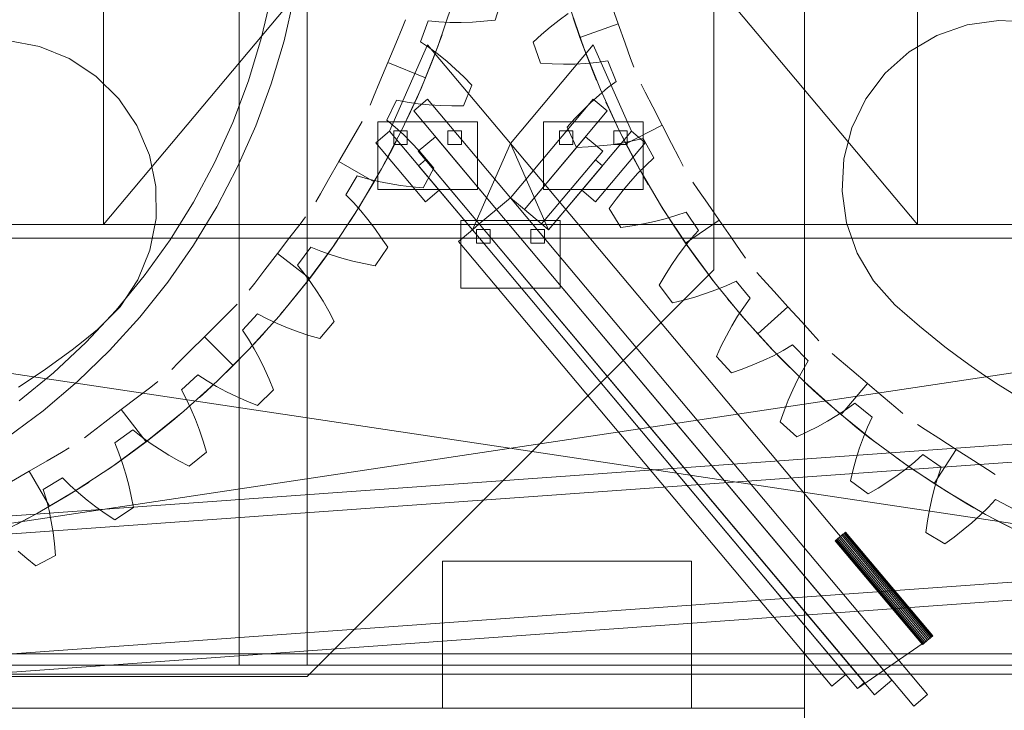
# Model space of a CAD drawing. Header units: millimetres. Extents: x -2233 to 61924, y -68080 to 6847.
# Tile 768 of 1022: x 24633 to 25068, y 1295 to 1601. Entities that reach past the tile are written whole.
import ezdxf

# ---------------------------------------------------------------- set-up
doc = ezdxf.new("R2010")
doc.units = ezdxf.units.MM
for name, color, linetype, lineweight in [('COTAS_P', 1, 'Continuous', 0), ('lateral_briquetadora', 7, 'Continuous', 0), ('lateral_C05', 7, 'Continuous', 0)]:
    doc.layers.add(name, color=color, linetype=linetype, lineweight=lineweight)
doc.dimstyles.new('R19_100', dxfattribs={"dimtxt": 250, "dimasz": 150, "dimexe": 150, "dimexo": 80, "dimgap": 100, "dimtad": 1, "dimtih": 1, "dimtoh": 1, "dimdsep": 46, "dimcen": 0.09, "dimadec": 0, "dimazin": 0, "dimtfac": 1, "dimtdec": 4, "dimtofl": 0, "dimtmove": 0, "dimatfit": 3, "dimfxl": 1, "dimtolj": 1, "dimtzin": 0, "dimarcsym": 0})

# ---------------------------------------------------------------- blocks, each defined once
blk = doc.blocks.new('DIM_R27_6')
at = {"layer": 'COTAS_P'}
for p, q in [((24580.07, 3250), (24980.07, 3250)), ((24980.07, 3250), (24935.07, 3100)), ((24980.07, 0), (24980.07, 3250)), ((24980.07, 3250), (25025.07, 3100)), ((24980.07, 0), (24935.07, 150)), ((24980.07, 0), (25025.07, 150)), ((24580.07, 0), (24980.07, 0))]:
    blk.add_line(p, q, dxfattribs=at)
blk.add_text('3250 P', height=250, rotation=90, dxfattribs=at).set_placement((24880.07, 1625))
blk = doc.blocks.new('DIM_R27_7')
at = {"layer": 'COTAS_P'}
for p, q in [((24250.07, 2141), (24400.07, 2186)), ((26750.07, 2141), (26600.07, 2186)), ((24250.07, 1241), (24250.07, 2141)), ((24250.07, 2141), (26750.07, 2141)), ((24250.07, 2141), (24400.07, 2096)), ((26750.07, 2141), (26600.07, 2096)), ((26750.07, 1241), (26750.07, 2141))]:
    blk.add_line(p, q, dxfattribs=at)
blk.add_text('2500 P', height=250, dxfattribs=at).set_placement((25500.07, 2241))
blk = doc.blocks.new('DIM_R27_8')
at = {"layer": 'COTAS_P'}
for p, q in [((24250.07, 1241), (24650.07, 1241)), ((24650.07, 1241), (24605.07, 1091)), ((24650.07, 0), (24650.07, 1241)), ((24650.07, 1241), (24695.07, 1091)), ((24650.07, 0), (24605.07, 150)), ((24650.07, 0), (24695.07, 150)), ((24250.07, 0), (24650.07, 0))]:
    blk.add_line(p, q, dxfattribs=at)
blk.add_text('1241 P', height=250, rotation=90, dxfattribs=at).set_placement((24550.07, 620.5))

msp = doc.modelspace()

# ---------------------------------------------------------------- linework, layer by layer
at = {"layer": 'lateral_briquetadora'}
for p, q in [((24670.067, 1940), (24670.067, 1510)), ((24670.067, 1940), (25030.067, 1510)), ((25030.067, 1940), (24670.067, 1510)), ((25030.067, 1510), (25030.067, 1940)), ((24940.067, 1655), (24940.067, 1490)), ((24730.067, 1315), (24730.067, 1650)), ((24760.067, 1650), (24760.067, 1315)), ((24744.303, 1611.473), (24739.845, 1592.354)), ((24754.351, 1610.741), (24749.929, 1591.367)), ((24824.329, 1607.575), (24817.901, 1588.77)), ((24846.208, 1609.985), (24843.346, 1600.548)), ((24897.695, 1598.919), (24894.625, 1607.498)), ((24871.565, 1600.547), (24875.538, 1603.483)), ((24882.45, 1588.187), (24875.993, 1606.982)), ((24802.112, 1596.949), (24803.664, 1600.696)), ((24813.603, 1600.155), (24810.285, 1590.882)), ((24818.404, 1599.71), (24813.603, 1600.155)), ((24823.28, 1599.496), (24818.404, 1599.71)), ((24828.22, 1599.488), (24823.28, 1599.496)), ((24833.214, 1599.667), (24828.22, 1599.488)), ((24838.258, 1600.023), (24833.214, 1599.667)), ((24843.346, 1600.548), (24838.258, 1600.023)), ((24867.66, 1597.428), (24871.565, 1600.547)), ((24880.747, 1592.855), (24877.777, 1601.47)), ((24897.695, 1598.919), (24880.747, 1592.855)), ((24897.695, 1598.919), (24900.764, 1590.34)), ((25038.586, 1593.68), (25051.998, 1598.383)), ((25051.998, 1598.383), (25066.07, 1600.379)), ((25066.07, 1600.379), (25080.26, 1599.591)), ((24799.316, 1590.199), (24802.112, 1596.949)), ((24818.425, 1590.192), (24819.8, 1594.012)), ((24860.047, 1590.685), (24863.821, 1594.137)), ((24863.821, 1594.137), (24867.66, 1597.428)), ((24627.729, 1591.501), (24641.685, 1588.817)), ((24739.845, 1592.354), (24734.147, 1573.568)), ((24749.929, 1591.367), (24744.275, 1572.316)), ((24795.829, 1581.781), (24799.316, 1590.199)), ((24810.285, 1590.882), (24814.279, 1588.18)), ((24815.849, 1583.352), (24818.425, 1590.192)), ((24863.369, 1581.4), (24860.047, 1590.685)), ((24880.747, 1592.855), (24883.916, 1584.311)), ((24900.764, 1590.34), (24903.226, 1583.46)), ((25026.349, 1586.452), (25038.586, 1593.68)), ((24641.685, 1588.817), (24654.85, 1583.462)), ((24813.423, 1589.523), (24796.57, 1551.381)), ((24817.901, 1588.77), (24810.529, 1570.314)), ((24850.067, 1545.851), (24813.423, 1589.523)), ((24814.279, 1588.18), (24818.184, 1585.252)), ((24850.067, 1545.851), (24886.712, 1589.523)), ((24889.852, 1569.743), (24882.45, 1588.187)), ((24886.712, 1589.523), (24903.565, 1551.381)), ((25015.758, 1576.974), (25026.349, 1586.452)), ((24654.85, 1583.462), (24666.718, 1575.641)), ((24795.829, 1581.781), (24792.343, 1573.363)), ((24795.829, 1581.781), (24812.459, 1574.892)), ((24812.459, 1574.892), (24815.849, 1583.352)), ((24818.184, 1585.252), (24822.007, 1582.125)), ((24822.007, 1582.125), (24825.754, 1578.818)), ((24868.477, 1581.126), (24863.369, 1581.4)), ((24873.532, 1581.018), (24868.477, 1581.126)), ((24878.529, 1581.084), (24873.532, 1581.018)), ((24883.462, 1581.335), (24878.529, 1581.084)), ((24888.322, 1581.787), (24883.462, 1581.335)), ((24883.916, 1584.311), (24886.602, 1577.512)), ((24893.096, 1582.468), (24888.322, 1581.787)), ((24896.865, 1573.368), (24893.096, 1582.468)), ((24903.226, 1583.46), (24904.592, 1579.642)), ((24825.754, 1578.818), (24829.427, 1575.343)), ((24886.602, 1577.512), (24888.147, 1573.759)), ((25007.219, 1565.613), (25015.758, 1576.974)), ((24666.718, 1575.641), (24676.831, 1565.656)), ((24734.147, 1573.568), (24727.231, 1555.195)), ((24744.275, 1572.316), (24737.412, 1553.667)), ((24792.343, 1573.363), (24789.546, 1566.612)), ((24812.459, 1574.892), (24808.874, 1566.514)), ((24829.427, 1575.343), (24833.027, 1571.71)), ((24893.008, 1570.474), (24896.865, 1573.368)), ((24909.664, 1568.608), (24907.812, 1572.215)), ((24810.529, 1570.314), (24802.231, 1552.255)), ((24833.027, 1571.71), (24829.254, 1562.599)), ((24889.252, 1567.358), (24893.008, 1570.474)), ((24898.178, 1551.698), (24889.852, 1569.743)), ((24913.003, 1562.109), (24909.664, 1568.608)), ((24676.831, 1565.656), (24684.803, 1553.889)), ((24789.546, 1566.612), (24787.995, 1562.866)), ((24799.615, 1565.124), (24795.404, 1556.22)), ((24804.35, 1564.21), (24799.615, 1565.124)), ((24809.182, 1563.519), (24804.35, 1564.21)), ((24808.874, 1566.514), (24805.859, 1559.855)), ((24813.423, 1565.523), (24807.294, 1560.38)), ((24814.096, 1563.027), (24809.182, 1563.519)), ((24813.423, 1565.523), (24850.067, 1521.851)), ((24886.712, 1565.523), (24850.067, 1521.851)), ((24882.006, 1560.56), (24885.586, 1564.047)), ((24885.586, 1564.047), (24889.252, 1567.358)), ((24886.712, 1565.523), (24892.841, 1560.38)), ((24893.959, 1560.541), (24892.276, 1564.235)), ((25001.061, 1552.804), (25007.219, 1565.613)), ((24805.859, 1559.855), (24804.13, 1556.182)), ((24807.294, 1560.38), (24843.939, 1516.709)), ((24819.085, 1562.716), (24814.096, 1563.027)), ((24824.139, 1562.576), (24819.085, 1562.716)), ((24829.254, 1562.599), (24824.139, 1562.576)), ((24892.841, 1560.38), (24856.196, 1516.709)), ((24878.508, 1556.909), (24882.006, 1560.56)), ((24897.085, 1553.934), (24893.959, 1560.541)), ((24917.166, 1554.004), (24913.003, 1562.109)), ((24727.231, 1555.195), (24719.129, 1537.313)), ((24782.387, 1552.094), (24784.414, 1555.606)), ((24791.423, 1555.523), (24835.423, 1555.523)), ((24791.423, 1555.523), (24791.423, 1525.523)), ((24795.404, 1556.22), (24799.114, 1553.14)), ((24835.423, 1525.523), (24835.423, 1555.523)), ((24864.712, 1555.523), (24908.712, 1555.523)), ((24864.712, 1555.523), (24864.712, 1525.523)), ((24875.09, 1553.103), (24878.508, 1556.909)), ((24908.712, 1525.523), (24908.712, 1555.523)), ((24684.803, 1553.889), (24690.325, 1540.793)), ((24737.412, 1553.667), (24729.368, 1535.496)), ((24778.733, 1545.766), (24782.387, 1552.094)), ((24790.441, 1546.239), (24796.57, 1551.381)), ((24802.231, 1552.255), (24793.03, 1534.64)), ((24796.57, 1551.381), (24833.215, 1507.71)), ((24796.57, 1551.381), (24818.557, 1525.178)), ((24798.423, 1551.523), (24804.423, 1551.523)), ((24798.423, 1551.523), (24798.423, 1545.523)), ((24799.114, 1553.14), (24802.713, 1549.843)), ((24804.423, 1545.523), (24804.423, 1551.523)), ((24822.423, 1551.523), (24828.423, 1551.523)), ((24822.423, 1551.523), (24822.423, 1545.523)), ((24828.423, 1545.523), (24828.423, 1551.523)), ((24903.565, 1551.381), (24866.92, 1507.71)), ((24871.712, 1551.523), (24877.712, 1551.523)), ((24871.712, 1551.523), (24871.712, 1545.523)), ((24879.307, 1544.189), (24875.09, 1553.103)), ((24877.712, 1545.523), (24877.712, 1551.523)), ((24903.565, 1551.381), (24881.578, 1525.178)), ((24895.712, 1551.523), (24901.712, 1551.523)), ((24895.712, 1551.523), (24895.712, 1545.523)), ((24901.155, 1545.779), (24897.085, 1553.934)), ((24907.407, 1534.097), (24898.178, 1551.698)), ((24917.166, 1554.004), (24901.155, 1545.779)), ((24901.712, 1545.523), (24901.712, 1551.523)), ((24909.694, 1546.239), (24903.565, 1551.381)), ((24917.166, 1554.004), (24921.329, 1545.899)), ((24997.519, 1539.04), (25001.061, 1552.804)), ((24812.428, 1520.036), (24790.441, 1546.239)), ((24797.677, 1543.265), (24799.54, 1546.873)), ((24802.713, 1549.843), (24806.212, 1546.357)), ((24806.212, 1546.357), (24809.617, 1542.698)), ((24816.936, 1548.89), (24809.276, 1542.462)), ((24816.936, 1548.89), (24843.939, 1516.709)), ((24883.199, 1548.89), (24856.196, 1516.709)), ((24883.199, 1548.89), (24890.859, 1542.462)), ((24887.707, 1520.036), (24909.694, 1546.239)), ((24899.309, 1546.093), (24894.425, 1545.36)), ((24904.101, 1547.02), (24899.309, 1546.093)), ((24908.785, 1548.165), (24904.101, 1547.02)), ((24913.428, 1539.479), (24908.785, 1548.165)), ((24774.177, 1537.875), (24778.733, 1545.766)), ((24794.23, 1536.819), (24797.677, 1543.265)), ((24798.423, 1545.523), (24804.423, 1545.523)), ((24809.276, 1542.462), (24836.279, 1510.281)), ((24809.617, 1542.698), (24812.931, 1538.88)), ((24822.423, 1545.523), (24828.423, 1545.523)), ((24850.067, 1545.851), (24833.215, 1507.71)), ((25034.545, 1326), (24850.067, 1545.851)), ((24866.92, 1507.71), (24850.067, 1545.851)), ((24890.859, 1542.462), (24863.856, 1510.281)), ((24871.712, 1545.523), (24877.712, 1545.523)), ((24884.416, 1544.417), (24879.307, 1544.189)), ((24889.458, 1544.804), (24884.416, 1544.417)), ((24894.425, 1545.36), (24889.458, 1544.804)), ((24895.712, 1545.523), (24901.712, 1545.523)), ((24901.155, 1545.779), (24905.412, 1537.722)), ((24921.329, 1545.899), (24924.668, 1539.399)), ((24690.325, 1540.793), (24693.187, 1526.872)), ((24774.177, 1537.875), (24769.622, 1529.984)), ((24774.177, 1537.875), (24789.766, 1528.875)), ((24812.49, 1538.632), (24809.426, 1536.06)), ((24812.49, 1538.632), (24836.279, 1510.281)), ((24812.931, 1538.88), (24816.158, 1534.911)), ((24887.645, 1538.632), (24863.856, 1510.281)), ((24887.645, 1538.632), (24890.709, 1536.06)), ((24905.412, 1537.722), (24908.962, 1531.332)), ((24909.874, 1536.22), (24913.428, 1539.479)), ((24924.668, 1539.399), (24926.521, 1535.792)), ((24996.732, 1524.849), (24997.519, 1539.04)), ((24719.129, 1537.313), (24709.875, 1520)), ((24729.368, 1535.496), (24720.176, 1517.878)), ((24793.03, 1534.64), (24782.948, 1517.514)), ((24789.766, 1528.875), (24794.23, 1536.819)), ((24809.426, 1536.06), (24833.215, 1507.71)), ((24816.158, 1534.911), (24811.51, 1526.214)), ((24890.709, 1536.06), (24866.92, 1507.71)), ((24906.441, 1532.751), (24909.874, 1536.22)), ((24917.516, 1516.987), (24907.407, 1534.097)), ((24769.622, 1529.984), (24765.968, 1523.656)), ((24782.262, 1531.632), (24777.198, 1523.184)), ((24786.884, 1530.258), (24782.262, 1531.632)), ((24789.766, 1528.875), (24785.118, 1521.036)), ((24791.625, 1529.098), (24786.884, 1530.258)), ((24796.467, 1528.126), (24791.625, 1529.098)), ((24899.896, 1525.275), (24903.117, 1529.097)), ((24903.117, 1529.097), (24906.441, 1532.751)), ((24908.962, 1531.332), (24910.985, 1527.812)), ((24932.99, 1525.515), (24930.682, 1528.849)), ((24693.187, 1526.872), (24693.277, 1512.66)), ((24791.423, 1525.523), (24835.423, 1525.523)), ((24801.401, 1527.327), (24796.467, 1528.126)), ((24806.417, 1526.693), (24801.401, 1527.327)), ((24811.51, 1526.214), (24806.417, 1526.693)), ((24818.557, 1525.178), (24812.428, 1520.036)), ((24864.712, 1525.523), (24908.712, 1525.523)), ((24881.578, 1525.178), (24887.707, 1520.036)), ((24896.773, 1521.299), (24899.896, 1525.275)), ((24937.148, 1519.506), (24932.99, 1525.515)), ((24998.727, 1510.778), (24996.732, 1524.849)), ((24709.875, 1520), (24699.508, 1503.329)), ((24765.968, 1523.656), (24763.941, 1520.144)), ((24777.198, 1523.184), (24780.588, 1519.755)), ((24785.118, 1521.036), (24781.259, 1514.828)), ((24850.067, 1521.851), (24843.939, 1516.709)), ((24850.067, 1521.851), (25034.545, 1302)), ((24856.196, 1516.709), (24850.067, 1521.851)), ((24893.745, 1517.177), (24896.773, 1521.299)), ((24720.176, 1517.878), (24709.875, 1500.884)), ((24782.948, 1517.514), (24772.012, 1500.92)), ((24780.588, 1519.755), (24783.847, 1516.121)), ((24783.847, 1516.121), (24786.987, 1512.309)), ((24843.939, 1516.709), (24836.279, 1510.281)), ((24843.939, 1516.709), (25028.416, 1296.858)), ((24843.939, 1516.709), (25018.774, 1308.348)), ((24863.856, 1510.281), (24856.196, 1516.709)), ((24898.815, 1508.719), (24893.745, 1517.177)), ((24918.472, 1515.466), (24916.321, 1518.909)), ((24928.478, 1500.411), (24917.516, 1516.987)), ((24942.334, 1512.014), (24937.148, 1519.506)), ((24693.277, 1512.66), (24690.593, 1498.703)), ((24756.975, 1510.197), (24759.443, 1513.414)), ((24781.259, 1514.828), (24779.066, 1511.412)), ((24786.987, 1512.309), (24790.017, 1508.334)), ((24828.067, 1511.851), (24872.067, 1511.851)), ((24828.067, 1511.851), (24828.067, 1481.851)), ((24872.067, 1481.851), (24872.067, 1511.851)), ((24913.745, 1511.366), (24908.856, 1510.326)), ((24918.534, 1512.574), (24913.745, 1511.366)), ((24922.434, 1509.324), (24918.472, 1515.466)), ((24923.212, 1513.966), (24918.534, 1512.574)), ((24927.762, 1515.565), (24923.212, 1513.966)), ((24942.334, 1512.014), (24927.533, 1501.77)), ((24933.234, 1507.376), (24927.762, 1515.565)), ((24942.334, 1512.014), (24947.519, 1504.522)), ((24670.067, 1510), (24230.067, 1510)), ((24670.067, 1510), (25030.067, 1510)), ((24752.527, 1504.4), (24756.975, 1510.197)), ((24790.017, 1508.334), (24792.941, 1504.209)), ((24827.086, 1502.568), (24833.215, 1507.71)), ((24836.279, 1510.281), (24833.215, 1507.71)), ((24833.215, 1507.71), (25003.55, 1304.712)), ((24833.215, 1507.71), (24998.408, 1310.84)), ((24835.067, 1507.851), (24841.067, 1507.851)), ((24835.067, 1507.851), (24835.067, 1501.851)), ((24836.279, 1510.281), (25011.114, 1301.92)), ((24836.279, 1510.281), (25006.614, 1307.283)), ((24841.067, 1501.851), (24841.067, 1507.851)), ((24859.067, 1507.851), (24865.067, 1507.851)), ((24859.067, 1507.851), (24859.067, 1501.851)), ((24866.92, 1507.71), (24863.856, 1510.281)), ((24865.067, 1501.851), (24865.067, 1507.851)), ((24903.877, 1509.446), (24898.815, 1508.719)), ((24908.856, 1510.326), (24903.877, 1509.446)), ((24927.533, 1501.77), (24922.434, 1509.324)), ((24930.016, 1503.784), (24933.234, 1507.376)), ((25003.43, 1497.366), (24998.727, 1510.778)), ((25470.067, 1510), (25030.067, 1510)), ((24230.067, 1504), (25470.067, 1504)), ((24230.067, 1504), (25456.734, 1320)), ((25470.067, 1504), (24243.401, 1320)), ((24699.508, 1503.329), (24688.073, 1487.372)), ((24746.98, 1497.171), (24752.527, 1504.4)), ((24770.982, 1499.448), (24773.3, 1502.781)), ((24792.941, 1504.209), (24795.764, 1499.943)), ((24992.28, 1305.698), (24827.086, 1502.568)), ((24926.939, 1499.995), (24930.016, 1503.784)), ((24947.519, 1504.522), (24951.677, 1498.514)), ((24690.593, 1498.703), (24685.238, 1485.538)), ((24709.875, 1500.884), (24698.506, 1484.586)), ((24761.709, 1500.002), (24755.841, 1492.091)), ((24772.012, 1500.92), (24760.249, 1484.901)), ((24766.174, 1498.182), (24761.709, 1500.002)), ((24770.778, 1496.562), (24766.174, 1498.182)), ((24766.724, 1493.507), (24770.982, 1499.448)), ((24795.764, 1499.943), (24790.285, 1491.744)), ((24835.067, 1501.851), (24841.067, 1501.851)), ((24859.067, 1501.851), (24865.067, 1501.851)), ((24923.99, 1496.033), (24926.939, 1499.995)), ((24927.533, 1501.77), (24932.806, 1494.338)), ((24940.266, 1484.411), (24928.478, 1500.411)), ((24951.677, 1498.514), (24953.985, 1495.18)), ((24471.62, 1369.773), (26228.731, 1495.911)), ((24746.98, 1497.171), (24741.433, 1489.942)), ((24746.98, 1497.171), (24761.26, 1486.213)), ((24775.502, 1495.12), (24770.778, 1496.562)), ((24780.334, 1493.842), (24775.502, 1495.12)), ((24785.264, 1492.719), (24780.334, 1493.842)), ((24921.159, 1491.914), (24923.99, 1496.033)), ((24932.806, 1494.338), (24937.159, 1488.466)), ((25010.659, 1485.129), (25003.43, 1497.366)), ((24741.433, 1489.942), (24736.985, 1484.145)), ((24755.841, 1492.091), (24758.879, 1488.346)), ((24940.067, 1490), (24760.067, 1310)), ((24761.26, 1486.213), (24766.724, 1493.507)), ((24790.285, 1491.744), (24785.264, 1492.719)), ((24918.441, 1487.651), (24921.159, 1491.914)), ((24472.193, 1361.793), (26229.304, 1487.931)), ((24688.073, 1487.372), (24675.619, 1472.196)), ((24685.238, 1485.538), (24677.418, 1473.671)), ((24761.26, 1486.213), (24755.629, 1479.048)), ((24758.879, 1488.346), (24761.766, 1484.411)), ((24915.831, 1483.252), (24918.441, 1487.651)), ((24937.159, 1488.466), (24939.624, 1485.24)), ((24961.741, 1485.834), (24959.017, 1488.839)), ((24966.648, 1480.42), (24961.741, 1485.834)), ((25020.136, 1474.537), (25010.659, 1485.129)), ((24698.506, 1484.586), (24686.116, 1469.049)), ((24736.985, 1484.145), (24734.517, 1480.928)), ((24760.249, 1484.901), (24747.69, 1469.499)), ((24761.766, 1484.411), (24764.517, 1480.309)), ((24828.067, 1481.851), (24872.067, 1481.851)), ((24921.705, 1475.331), (24915.831, 1483.252)), ((24940.952, 1481.101), (24936.304, 1479.429)), ((24952.85, 1469.028), (24940.266, 1484.411)), ((24945.471, 1482.945), (24940.952, 1481.101)), ((24949.842, 1484.982), (24945.471, 1482.945)), ((24956.09, 1477.368), (24949.842, 1484.982)), ((24755.629, 1479.048), (24750.993, 1473.397)), ((24764.517, 1480.309), (24767.143, 1476.056)), ((24926.672, 1476.552), (24921.705, 1475.331)), ((24931.541, 1477.915), (24926.672, 1476.552)), ((24936.304, 1479.429), (24931.541, 1477.915)), ((24948.658, 1473.977), (24946.077, 1477.11)), ((24953.24, 1473.479), (24956.09, 1477.368)), ((24972.767, 1473.669), (24966.648, 1480.42)), ((24675.619, 1472.196), (24662.2, 1457.868)), ((24677.418, 1473.671), (24667.432, 1463.557)), ((24726.312, 1471.975), (24729.179, 1474.842)), ((24750.993, 1473.397), (24748.373, 1470.296)), ((24767.143, 1476.056), (24769.649, 1471.665)), ((24953.388, 1468.404), (24948.658, 1473.977)), ((24950.55, 1469.406), (24953.24, 1473.479)), ((24972.767, 1473.669), (24959.429, 1461.581)), ((24972.767, 1473.669), (24978.885, 1466.918)), ((25025.51, 1469.708), (25020.136, 1474.537)), ((24686.116, 1469.049), (24672.756, 1454.338)), ((24721.145, 1466.808), (24726.312, 1471.975)), ((24738.154, 1470.54), (24731.54, 1463.242)), ((24747.69, 1469.499), (24734.367, 1454.753)), ((24742.42, 1468.291), (24738.154, 1470.54)), ((24746.843, 1466.227), (24742.42, 1468.291)), ((24769.649, 1471.665), (24772.04, 1467.143)), ((24948.003, 1465.174), (24950.55, 1469.406)), ((24966.196, 1454.303), (24952.85, 1469.028)), ((24959.429, 1461.581), (24953.388, 1468.404)), ((25030.985, 1464.994), (25025.51, 1469.708)), ((24667.432, 1463.557), (24661.828, 1458.997)), ((24714.702, 1460.365), (24721.145, 1466.808)), ((24751.403, 1464.329), (24746.843, 1466.227)), ((24756.086, 1462.584), (24751.403, 1464.329)), ((24772.04, 1467.143), (24765.784, 1459.52)), ((24945.589, 1460.798), (24948.003, 1465.174)), ((24978.885, 1466.918), (24983.792, 1461.504)), ((25036.559, 1460.398), (25030.985, 1464.994)), ((24661.828, 1458.997), (24656.128, 1454.558)), ((24714.702, 1460.365), (24708.259, 1453.922)), ((24714.702, 1460.365), (24727.43, 1447.637)), ((24731.54, 1463.242), (24734.196, 1459.217)), ((24733.799, 1454.156), (24738.796, 1459.49)), ((24734.196, 1459.217), (24736.683, 1455.018)), ((24738.796, 1459.49), (24741.529, 1462.492)), ((24760.882, 1460.983), (24756.086, 1462.584)), ((24765.784, 1459.52), (24760.882, 1460.983)), ((24943.302, 1456.289), (24945.589, 1460.798)), ((24959.429, 1461.581), (24965.627, 1454.9)), ((24983.792, 1461.504), (24986.516, 1458.499)), ((25042.23, 1455.921), (25036.559, 1460.398)), ((24662.2, 1457.868), (24647.871, 1444.448)), ((24734.367, 1454.753), (24720.315, 1440.7)), ((24736.683, 1455.018), (24739.019, 1450.666)), ((24941.136, 1451.655), (24943.302, 1456.289)), ((24965.627, 1454.9), (24970.71, 1449.647)), ((24974.813, 1456.71), (24970.663, 1454.255)), ((24981.778, 1449.746), (24974.813, 1456.71)), ((25047.994, 1451.566), (25042.23, 1455.921)), ((24656.128, 1454.558), (24650.335, 1450.24)), ((24672.756, 1454.338), (24658.481, 1440.514)), ((24708.259, 1453.922), (24703.093, 1448.756)), ((24727.43, 1447.637), (24733.799, 1454.156)), ((24739.019, 1450.666), (24741.215, 1446.176)), ((24947.758, 1444.348), (24941.136, 1451.655)), ((24966.347, 1451.977), (24961.885, 1449.857)), ((24980.271, 1440.272), (24966.196, 1454.303)), ((24970.663, 1454.255), (24966.347, 1451.977)), ((24995.425, 1450.246), (24992.333, 1452.87)), ((25053.85, 1447.334), (25047.994, 1451.566)), ((24644.452, 1446.047), (24638.481, 1441.98)), ((24650.335, 1450.24), (24644.452, 1446.047)), ((24703.093, 1448.756), (24700.225, 1445.888)), ((24727.43, 1447.637), (24720.912, 1441.269)), ((24741.215, 1446.176), (24743.279, 1441.56)), ((24952.582, 1446.05), (24947.758, 1444.348)), ((24957.294, 1447.884), (24952.582, 1446.05)), ((24961.885, 1449.857), (24957.294, 1447.884)), ((24970.71, 1449.647), (24973.575, 1446.77)), ((24979.322, 1445.596), (24981.778, 1449.746)), ((25000.996, 1445.519), (24995.425, 1450.246)), ((25059.794, 1443.227), (25053.85, 1447.334)), ((24638.481, 1441.98), (24632.424, 1438.04)), ((24647.871, 1444.448), (24632.696, 1431.994)), ((24711.826, 1443.527), (24704.528, 1436.913)), ((24715.85, 1440.871), (24711.826, 1443.527)), ((24743.279, 1441.56), (24745.215, 1436.826)), ((24977.044, 1441.279), (24979.322, 1445.596)), ((25007.944, 1439.624), (25000.996, 1445.519)), ((25065.824, 1439.248), (25059.794, 1443.227)), ((24658.481, 1440.514), (24643.349, 1427.632)), ((24685.125, 1433.634), (24690.922, 1438.082)), ((24690.922, 1438.082), (24694.139, 1440.551)), ((24720.315, 1440.7), (24705.568, 1427.377)), ((24720.912, 1441.269), (24715.577, 1436.271)), ((24720.05, 1438.384), (24715.85, 1440.871)), ((24724.402, 1436.048), (24720.05, 1438.384)), ((24974.925, 1436.818), (24977.044, 1441.279)), ((24995.038, 1426.973), (24980.271, 1440.272)), ((24984.002, 1436.783), (24981.033, 1439.552)), ((25007.944, 1439.624), (24996.299, 1425.899)), ((25007.944, 1439.624), (25014.892, 1433.729)), ((25071.938, 1435.397), (25065.824, 1439.248)), ((24475.988, 1308.929), (26233.099, 1435.067)), ((24677.896, 1428.088), (24685.125, 1433.634)), ((24704.528, 1436.913), (24706.777, 1432.648)), ((24715.577, 1436.271), (24712.575, 1433.539)), ((24728.891, 1433.852), (24724.402, 1436.048)), ((24733.507, 1431.789), (24728.891, 1433.852)), ((24745.215, 1436.826), (24738.242, 1429.853)), ((24972.952, 1432.226), (24974.925, 1436.818)), ((24989.419, 1431.875), (24984.002, 1436.783)), ((25014.892, 1433.729), (25020.464, 1429.002)), ((24706.777, 1432.648), (24708.84, 1428.224)), ((24738.242, 1429.853), (24733.507, 1431.789)), ((24971.117, 1427.514), (24972.952, 1432.226)), ((24996.299, 1425.899), (24989.419, 1431.875)), ((25002.436, 1431.023), (24998.546, 1428.172)), ((25010.049, 1424.774), (25002.436, 1431.023)), ((25020.464, 1429.002), (25023.556, 1426.379)), ((24476.561, 1300.95), (26233.672, 1427.088)), ((24643.349, 1427.632), (24627.424, 1415.747)), ((24677.896, 1428.088), (24670.668, 1422.541)), ((24677.896, 1428.088), (24688.854, 1413.807)), ((24705.568, 1427.377), (24690.166, 1414.818)), ((24701.67, 1424.075), (24704.771, 1426.695)), ((24708.84, 1428.224), (24710.738, 1423.664)), ((24969.416, 1422.691), (24971.117, 1427.514)), ((24994.474, 1425.482), (24990.242, 1422.935)), ((24998.546, 1428.172), (24994.474, 1425.482)), ((25010.46, 1414.438), (24995.038, 1426.973)), ((24996.299, 1425.899), (25003.316, 1420.084)), ((25008.012, 1420.404), (25010.049, 1424.774)), ((24670.668, 1422.541), (24664.871, 1418.093)), ((24696.019, 1419.438), (24701.67, 1424.075)), ((24710.738, 1423.664), (24712.484, 1418.981)), ((24976.723, 1416.068), (24969.416, 1422.691)), ((24985.865, 1420.522), (24981.356, 1418.234)), ((24990.242, 1422.935), (24985.865, 1420.522)), ((25003.316, 1420.084), (25009.041, 1415.539)), ((25006.169, 1415.884), (25008.012, 1420.404)), ((25033.466, 1419.359), (25030.058, 1421.557)), ((24664.871, 1418.093), (24661.654, 1415.624)), ((24682.976, 1419.226), (24675.065, 1413.359)), ((24686.721, 1416.188), (24682.976, 1419.226)), ((24690.657, 1413.302), (24686.721, 1416.188)), ((24688.854, 1413.807), (24696.019, 1419.438)), ((24712.484, 1418.981), (24714.085, 1414.185)), ((24981.356, 1418.234), (24976.723, 1416.068)), ((25004.496, 1411.237), (25006.169, 1415.884)), ((25009.041, 1415.539), (25012.256, 1413.061)), ((25039.607, 1415.4), (25033.466, 1419.359)), ((24651.411, 1409.099), (24654.923, 1411.127)), ((24690.166, 1414.818), (24674.147, 1403.056)), ((24675.065, 1413.359), (24676.885, 1408.893)), ((24688.854, 1413.807), (24681.56, 1408.344)), ((24694.759, 1410.55), (24690.657, 1413.302)), ((24714.085, 1414.185), (24715.547, 1409.284)), ((25002.983, 1406.474), (25004.496, 1411.237)), ((25026.498, 1402.701), (25010.46, 1414.438)), ((25047.265, 1410.462), (25039.607, 1415.4)), ((24645.083, 1405.446), (24651.411, 1409.099)), ((24681.56, 1408.344), (24675.619, 1404.085)), ((24676.885, 1408.893), (24678.505, 1404.289)), ((24699.011, 1407.925), (24694.759, 1410.55)), ((24703.403, 1405.419), (24699.011, 1407.925)), ((24715.547, 1409.284), (24707.925, 1403.028)), ((25023.898, 1404.52), (25020.593, 1406.878)), ((25032.443, 1408.166), (25028.852, 1404.948)), ((25040.632, 1402.694), (25032.443, 1408.166)), ((25047.265, 1410.462), (25037.511, 1395.334)), ((25047.265, 1410.462), (25054.922, 1405.525)), ((24637.192, 1400.89), (24645.083, 1405.446)), ((24674.147, 1403.056), (24657.554, 1392.119)), ((24675.619, 1404.085), (24672.286, 1401.768)), ((24678.505, 1404.289), (24679.947, 1399.565)), ((24707.925, 1403.028), (24703.403, 1405.419)), ((25001.619, 1401.605), (25002.983, 1406.474)), ((25029.909, 1400.361), (25023.898, 1404.52)), ((25028.852, 1404.948), (25025.062, 1401.872)), ((25043.109, 1391.791), (25026.498, 1402.701)), ((25039.034, 1398.145), (25040.632, 1402.694)), ((25054.922, 1405.525), (25061.063, 1401.565)), ((24637.192, 1400.89), (24629.302, 1396.334)), ((24637.192, 1400.89), (24646.192, 1385.302)), ((24679.947, 1399.565), (24681.225, 1394.734)), ((25000.399, 1396.638), (25001.619, 1401.605)), ((25021.1, 1398.923), (25016.982, 1396.092)), ((25025.062, 1401.872), (25021.1, 1398.923)), ((25037.511, 1395.334), (25029.909, 1400.361)), ((25037.642, 1393.467), (25039.034, 1398.145)), ((25061.063, 1401.565), (25064.471, 1399.368)), ((24651.883, 1397.869), (24643.436, 1392.806)), ((24655.313, 1394.479), (24651.883, 1397.869)), ((24654.031, 1389.949), (24660.239, 1393.808)), ((24658.946, 1391.221), (24655.313, 1394.479)), ((24660.239, 1393.808), (24663.656, 1396.001)), ((24681.225, 1394.734), (24682.348, 1389.804)), ((25008.319, 1390.763), (25000.399, 1396.638)), ((25016.982, 1396.092), (25012.718, 1393.373)), ((25037.511, 1395.334), (25045.226, 1390.485)), ((24657.554, 1392.119), (24640.427, 1382.038)), ((24643.436, 1392.806), (24644.809, 1388.184)), ((24646.192, 1385.302), (24654.031, 1389.949)), ((24662.759, 1388.08), (24658.946, 1391.221)), ((24682.348, 1389.804), (24683.324, 1384.783)), ((25012.718, 1393.373), (25008.319, 1390.763)), ((25036.433, 1388.678), (25037.642, 1393.467)), ((25060.251, 1381.737), (25043.109, 1391.791)), ((25045.226, 1390.485), (25051.495, 1386.726)), ((24646.192, 1385.302), (24638.248, 1380.837)), ((24644.809, 1388.184), (24645.97, 1383.443)), ((24666.734, 1385.051), (24662.759, 1388.08)), ((24670.859, 1382.126), (24666.734, 1385.051)), ((25035.394, 1383.789), (25036.433, 1388.678)), ((25051.495, 1386.726), (25055.007, 1384.689)), ((25064.546, 1388.361), (25061.288, 1384.806)), ((25073.232, 1383.718), (25064.546, 1388.361)), ((24640.427, 1382.038), (24622.812, 1372.836)), ((24638.248, 1380.837), (24631.802, 1377.39)), ((24645.97, 1383.443), (24646.942, 1378.6)), ((24675.124, 1379.304), (24670.859, 1382.126)), ((24683.324, 1384.783), (24675.124, 1379.304)), ((25034.514, 1378.81), (25035.394, 1383.789)), ((25057.818, 1381.373), (25054.164, 1378.05)), ((25061.288, 1384.806), (25057.818, 1381.373)), ((25077.881, 1372.563), (25060.251, 1381.737)), ((24646.942, 1378.6), (24647.74, 1373.666)), ((25033.786, 1373.747), (25034.514, 1378.81)), ((25054.164, 1378.05), (25050.343, 1374.829)), ((25067.664, 1377.741), (25064.08, 1379.647)), ((25074.167, 1374.402), (25067.664, 1377.741)), ((24647.74, 1373.666), (24648.375, 1368.65)), ((24995.977, 1371.963), (24995.382, 1371.464)), ((24996.572, 1372.462), (24995.977, 1371.963)), ((25034.545, 1326), (24995.977, 1371.963)), ((24996.572, 1372.462), (24997.126, 1372.927)), ((24996.572, 1372.462), (25035.139, 1326.499)), ((24997.126, 1372.927), (24997.602, 1373.326)), ((24997.126, 1372.927), (25035.694, 1326.964)), ((24997.602, 1373.326), (24997.968, 1373.633)), ((24997.602, 1373.326), (25036.17, 1327.364)), ((24997.968, 1373.633), (24998.197, 1373.825)), ((24997.968, 1373.633), (25036.535, 1327.67)), ((24998.197, 1373.825), (24998.275, 1373.891)), ((24998.197, 1373.825), (25036.764, 1327.863)), ((24998.275, 1373.891), (25036.843, 1327.928)), ((25042.244, 1368.677), (25033.786, 1373.747)), ((25050.343, 1374.829), (25046.366, 1371.706)), ((24648.375, 1368.65), (24648.853, 1363.558)), ((24993.757, 1370.1), (24993.679, 1370.034)), ((24993.679, 1370.034), (25032.246, 1324.072)), ((24993.987, 1370.293), (24993.757, 1370.1)), ((24993.757, 1370.1), (25032.325, 1324.137)), ((24994.352, 1370.599), (24993.987, 1370.293)), ((24993.987, 1370.293), (25032.554, 1324.33)), ((24994.828, 1370.998), (24994.352, 1370.599)), ((24994.352, 1370.599), (25032.92, 1324.636)), ((24995.382, 1371.464), (24994.828, 1370.998)), ((24994.828, 1370.998), (25033.395, 1325.036)), ((24995.382, 1371.464), (25033.95, 1325.501)), ((25046.366, 1371.706), (25042.244, 1368.677)), ((24636.188, 1362.136), (24632.37, 1365.451)), ((24648.853, 1363.558), (24640.156, 1358.909)), ((24640.156, 1358.909), (24636.188, 1362.136)), ((24820.067, 1361), (24820.067, 1296)), ((24930.067, 1361), (24820.067, 1361)), ((24930.067, 1361), (24930.067, 1296)), ((25003.55, 1304.712), (25034.545, 1326)), ((25032.325, 1324.137), (25032.246, 1324.072)), ((25032.554, 1324.33), (25032.325, 1324.137)), ((25032.92, 1324.636), (25032.554, 1324.33)), ((25033.395, 1325.036), (25032.92, 1324.636)), ((25033.95, 1325.501), (25033.395, 1325.036)), ((25034.545, 1326), (25033.95, 1325.501)), ((25034.545, 1326), (25035.139, 1326.499)), ((25035.139, 1326.499), (25035.694, 1326.964)), ((25035.694, 1326.964), (25036.17, 1327.364)), ((25036.17, 1327.364), (25036.535, 1327.67)), ((25036.535, 1327.67), (25036.764, 1327.863)), ((25036.764, 1327.863), (25036.843, 1327.928)), ((23750.067, 1320), (25950.067, 1320)), ((23870.067, 1320), (25830.067, 1320)), ((23954.067, 1320), (25456.734, 1320)), ((25746.067, 1320), (24243.401, 1320)), ((24570.067, 1315), (25130.067, 1315)), ((24760.067, 1315), (24730.067, 1315)), ((24760.067, 1310), (24160.067, 1310)), ((24998.408, 1310.84), (24992.28, 1305.698)), ((25003.55, 1304.712), (25006.614, 1307.283)), ((25011.114, 1301.92), (25018.774, 1308.348)), ((25028.416, 1296.858), (25034.545, 1302)), ((24980.067, 1296), (24000.067, 1296)), ((24930.067, 1296), (24820.067, 1296)), ((24980.067, 1296), (24980.067, 1264))]:
    msp.add_line(p, q, dxfattribs=at)
at = {"layer": 'lateral_C05'}
msp.add_line((24310.067, 1311), (26690.067, 1311), dxfattribs=at)

# ---------------------------------------------------------------- dimensions: what is measured, and where the dimension line sits
at = {"layer": 'COTAS_P'}
for p1, p2, distance, picture, middle in [((24580.067, 0), (24580.067, 3250), -400, 'DIM_R27_6', (24980.067, 1625)), ((24250.067, 1241), (26750.067, 1241), 900, 'DIM_R27_7', (25500.067, 2141)), ((24250.067, 0), (24250.067, 1241), -400, 'DIM_R27_8', (24650.067, 620.5))]:
    dim = msp.add_aligned_dim(p1=p1, p2=p2, distance=distance, text='<> P', dimstyle='R19_100', dxfattribs=at)
    dim.commit()
    dim.dimension.update_dxf_attribs({"geometry": picture, "text_midpoint": middle})

doc.saveas('drawing.dxf')
